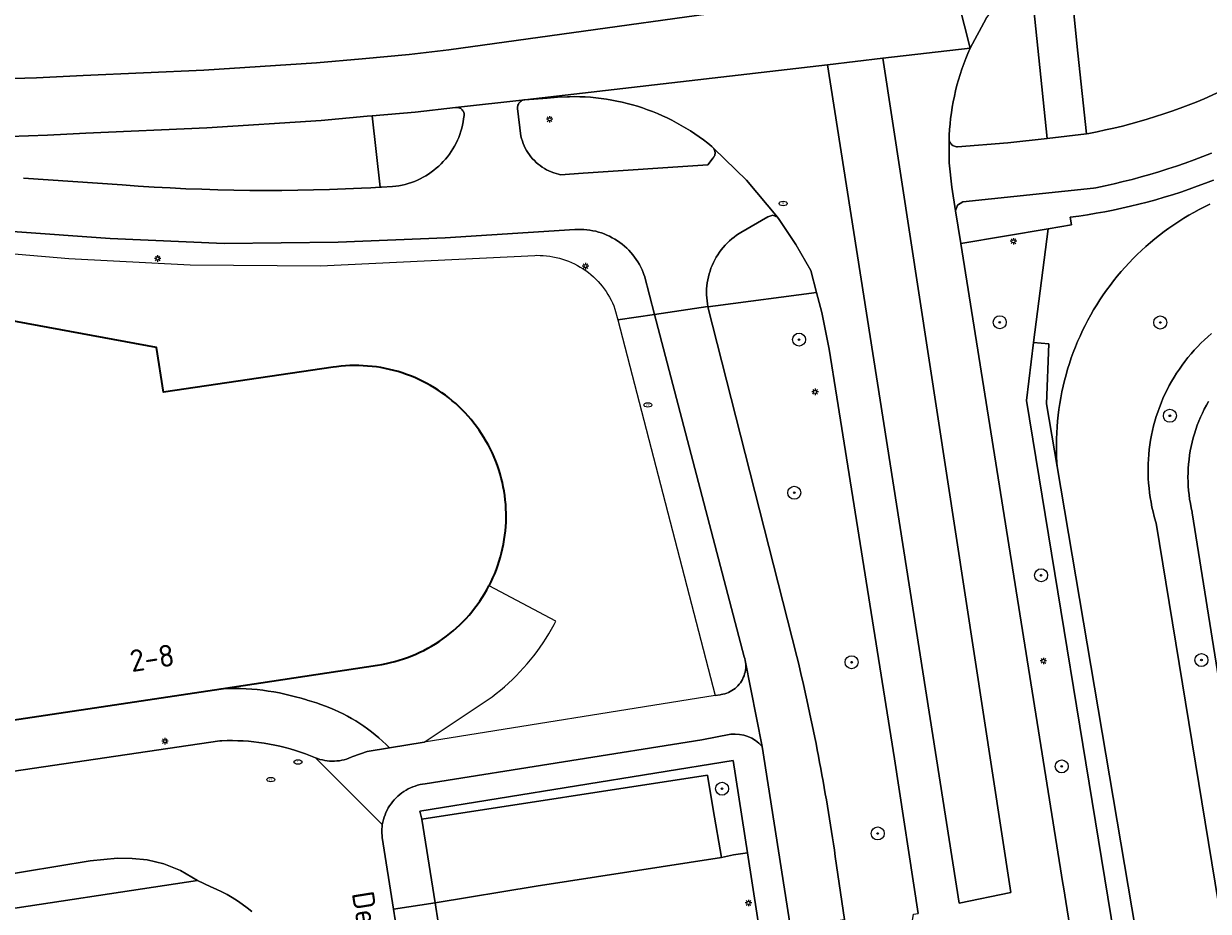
# Model space of a CAD drawing. Header units: metres. Extents: x 152610 to 160096, y 456114 to 462495.
# Tile 407 of 656: x 157846 to 157918, y 460339 to 460394. Entities that reach past the tile are written whole.
import ezdxf
from ezdxf.enums import TextEntityAlignment as Align

# ---------------------------------------------------------------- set-up
doc = ezdxf.new("R2010")
doc.units = ezdxf.units.M
doc.header["$LTSCALE"] = 0.5
doc.layers.get('0').update_dxf_attribs({"linetype": 'CONTINUOUS'})
for name, color, linetype, lineweight in [('B-PV-GR-BEPLANTING_CULTUUR_BOSPLANTSOEN-GV', 251, 'CONTINUOUS', 18), ('B-PV-GR-BOOM-S', 251, 'CONTINUOUS', 25), ('B-PV-GR-HAAG-GV', 251, 'CONTINUOUS', 13), ('B-PV-GW-TALUD_KRUIN-G', 251, 'CONTINUOUS', 18), ('B-PV-IE-MEUBILAIR-S', 251, 'CONTINUOUS', 25), ('B-PV-OG-BEBOUWING-GV', 6, 'CONTINUOUS', 35), ('B-PV-OG-BEBOUWING-T18', 1, 'CONTINUOUS', 18), ('B-PV-OG-TERREIN_BEGROEID-GV', 251, 'CONTINUOUS', 18), ('B-PV-OG-TOPOGRAFIE-T18', 1, 'CONTINUOUS', 18), ('B-PV-VH-GESLOTENVERHARDING_ASFALT-GV', 251, 'CONTINUOUS', 18), ('B-PV-VH-ONVERHARD-GV', 251, 'CONTINUOUS', 18), ('B-PV-VH-OPENVERHARDING_BETONSTRAATSTEEN-GV', 251, 'CONTINUOUS', 18), ('B-PV-VH-OPENVERHARDING_TEGEL-GV', 251, 'CONTINUOUS', 18)]:
    doc.layers.add(name, color=color, linetype=linetype, lineweight=lineweight)
doc.styles.add('NLCS-ISO', font='NLCS-ISO.ttf')
doc.styles.add('NLCS-ISO-M750-T18', font='NLCS-ISO.ttf', dxfattribs={"height": 1.35})

# ---------------------------------------------------------------- blocks, each defined once
blk = doc.blocks.new('SIE-MEUBILAIR_PAAL_LICHTMAST-SO')
for points in [[(-0.62, 0), (-1, 0)], [(-0.71, 0.71), (-0.44, 0.44)], [(0, 1), (0, 0.62)], [(0.44, 0.44), (0.71, 0.71)], [(1, 0), (0.62, 0)], [(-0.71, -0.71), (-0.44, -0.44)], [(0, -0.62), (0, -1)], [(0.44, -0.44), (0.71, -0.71)]]:
    blk.add_lwpolyline(points)
blk.add_circle((0, 0), 0.5)
blk = doc.blocks.new('SIE-MEUBILAIR_PUT_RIOOLPUT-SO')
blk.add_ellipse((0, 0), major_axis=(1.25, 0), ratio=0.54)
at = {"style": 'NLCS-ISO'}
blk.add_text('ri', height=0.75, dxfattribs=at).set_placement((-0.04, 0.07), align=Align.MIDDLE_CENTER)
blk = doc.blocks.new('SIE-MEUBILAIR_PUT_DRAINAGEPUT-SO')
blk.add_ellipse((0, 0), major_axis=(1.25, 0), ratio=0.54)
at = {"style": 'NLCS-ISO'}
blk.add_text('dr', height=0.75, dxfattribs=at).set_placement((0.03, 0), align=Align.MIDDLE_CENTER)
blk = doc.blocks.new('SGR-BOOM_GBKN-SO')
at = {"linetype": 'ByBlock', "lineweight": 18}
h = blk.add_hatch(color=0, dxfattribs=at)
h.dxf.hatch_style = 1
edge = h.paths.add_edge_path()
edge.add_arc((0, 0), 0.25, 0, 360)
at = {"color": 0, "linetype": 'ByBlock', "lineweight": 18}
for radius in [2, 0.25]:
    blk.add_circle((0, 0), radius, dxfattribs=at)
at = {"color": 0, "linetype": 'ByBlock', "lineweight": 18, "style": 'NLCS-ISO'}
blk.add_attdef('SOORT', (2.5, 0), '', height=1.5, dxfattribs=at)

msp = doc.modelspace()

# ---------------------------------------------------------------- linework, layer by layer
at = {"layer": 'B-PV-GR-BEPLANTING_CULTUUR_BOSPLANTSOEN-GV', "flags": 128}
for points in [[(157918.433, 460382.42), (157918.107, 460382.262), (157917.785, 460382.097), (157917.466, 460381.925), (157917.151, 460381.746), (157916.841, 460381.56), (157916.534, 460381.368), (157916.232, 460381.168), (157915.934, 460380.962), (157915.641, 460380.749), (157915.353, 460380.53), (157915.069, 460380.305), (157914.791, 460380.073), (157914.518, 460379.836), (157914.25, 460379.592), (157913.987, 460379.343), (157913.73, 460379.087), (157913.479, 460378.827), (157913.234, 460378.56), (157912.995, 460378.289), (157912.761, 460378.012), (157912.534, 460377.73), (157912.313, 460377.443), (157912.099, 460377.151), (157911.891, 460376.855), (157911.689, 460376.554), (157911.495, 460376.249), (157911.307, 460375.939), (157911.126, 460375.625), (157910.952, 460375.308), (157910.785, 460374.986), (157910.625, 460374.662), (157910.472, 460374.333), (157910.327, 460374.001), (157910.189, 460373.667), (157910.058, 460373.329), (157909.935, 460372.988), (157909.82, 460372.645), (157909.712, 460372.3), (157909.612, 460371.952), (157909.519, 460371.602), (157909.434, 460371.249), (157909.357, 460370.896), (157909.288, 460370.54), (157909.227, 460370.183), (157909.174, 460369.825), (157909.128, 460369.466), (157909.091, 460369.106), (157909.061, 460368.745), (157909.04, 460368.383), (157909.026, 460368.022), (157909.021, 460367.66), (157909.023, 460367.297), (157909.034, 460366.935), (157909.052, 460366.574), (157909.07, 460366.316), (157919.397, 460305.2)], [(157918.55, 460374.483), (157918.326, 460374.29), (157918.107, 460374.091), (157917.894, 460373.885), (157917.687, 460373.674), (157917.485, 460373.458), (157917.29, 460373.236), (157917.1, 460373.009), (157916.916, 460372.777), (157916.739, 460372.54), (157916.569, 460372.298), (157916.405, 460372.052), (157916.247, 460371.802), (157916.097, 460371.547), (157915.953, 460371.288), (157915.817, 460371.026), (157915.687, 460370.76), (157915.565, 460370.49), (157915.451, 460370.218), (157915.343, 460369.942), (157915.243, 460369.663), (157915.151, 460369.383), (157915.066, 460369.099), (157914.989, 460368.813), (157914.92, 460368.526), (157914.859, 460368.236), (157914.805, 460367.946), (157914.759, 460367.653), (157914.722, 460367.36), (157914.692, 460367.065), (157914.67, 460366.77), (157914.656, 460366.475), (157914.65, 460366.179), (157914.652, 460365.883), (157914.662, 460365.588), (157914.681, 460365.292), (157914.707, 460364.998), (157914.741, 460364.704), (157914.783, 460364.411), (157914.832, 460364.119), (157914.89, 460363.829), (157914.956, 460363.541), (157915.029, 460363.254), (157915.11, 460362.97), (157915.15, 460362.84), (157922.778, 460316.25)], [(157922.778, 460316.25), (157915.15, 460362.84), (157915.11, 460362.97), (157915.029, 460363.254), (157914.956, 460363.541), (157914.89, 460363.829), (157914.832, 460364.119), (157914.783, 460364.411), (157914.741, 460364.704), (157914.707, 460364.998), (157914.681, 460365.292), (157914.662, 460365.588), (157914.652, 460365.883), (157914.65, 460366.179), (157914.656, 460366.475), (157914.67, 460366.77), (157914.692, 460367.065), (157914.722, 460367.36), (157914.759, 460367.653), (157914.805, 460367.946), (157914.859, 460368.236), (157914.92, 460368.526), (157914.989, 460368.813), (157915.066, 460369.099), (157915.151, 460369.383), (157915.243, 460369.663), (157915.343, 460369.942), (157915.451, 460370.218), (157915.565, 460370.49), (157915.687, 460370.76), (157915.817, 460371.026), (157915.953, 460371.288), (157916.097, 460371.547), (157916.247, 460371.802), (157916.405, 460372.052), (157916.569, 460372.298), (157916.739, 460372.54), (157916.916, 460372.777), (157917.1, 460373.009), (157917.29, 460373.236), (157917.485, 460373.458), (157917.687, 460373.674), (157917.894, 460373.885), (157918.107, 460374.091), (157918.326, 460374.29), (157918.55, 460374.483)], [(157925.238, 460314.101), (157917.366, 460363.472), (157917.357, 460363.508), (157917.297, 460363.773), (157917.245, 460364.039), (157917.201, 460364.307), (157917.165, 460364.576), (157917.137, 460364.846), (157917.117, 460365.116), (157917.104, 460365.387), (157917.1, 460365.659), (157917.104, 460365.93), (157917.115, 460366.201), (157917.135, 460366.472), (157917.163, 460366.742), (157917.198, 460367.011), (157917.242, 460367.279), (157917.293, 460367.546), (157917.352, 460367.811), (157917.419, 460368.074), (157917.494, 460368.335), (157917.576, 460368.593), (157917.666, 460368.849), (157917.764, 460369.103), (157917.869, 460369.353), (157917.981, 460369.6), (157918.1, 460369.844), (157918.227, 460370.084), (157918.36, 460370.32)], [(157918.36, 460370.32), (157918.227, 460370.084), (157918.1, 460369.844), (157917.981, 460369.6), (157917.869, 460369.353), (157917.764, 460369.103), (157917.666, 460368.849), (157917.576, 460368.593), (157917.494, 460368.335), (157917.419, 460368.074), (157917.352, 460367.811), (157917.293, 460367.546), (157917.242, 460367.279), (157917.198, 460367.011), (157917.163, 460366.742), (157917.135, 460366.472), (157917.115, 460366.201), (157917.104, 460365.93), (157917.1, 460365.659), (157917.104, 460365.387), (157917.117, 460365.116), (157917.137, 460364.846), (157917.165, 460364.576), (157917.201, 460364.307), (157917.245, 460364.039), (157917.297, 460363.773), (157917.357, 460363.508), (157917.366, 460363.472), (157925.238, 460314.101)]]:
    msp.add_lwpolyline(points, dxfattribs=at)
at = {"layer": 'B-PV-GR-HAAG-GV', "flags": 128}
msp.add_lwpolyline([(157888.454, 460342.3), (157888.834, 460342.382), (157889.2, 460342.461), (157890.06, 460342.595), (157889.178, 460348.257), (157869.95, 460345.141), (157870.059, 460344.652), (157887.593, 460347.352), (157887.952, 460345.245)], close=True, dxfattribs=at)
at = {"layer": 'B-PV-GW-TALUD_KRUIN-G', "flags": 128}
for points in [[(157922.778, 460316.25), (157915.15, 460362.84), (157915.11, 460362.97), (157915.029, 460363.254), (157914.956, 460363.541), (157914.89, 460363.829), (157914.832, 460364.119), (157914.783, 460364.411), (157914.741, 460364.704), (157914.707, 460364.998), (157914.681, 460365.292), (157914.662, 460365.588), (157914.652, 460365.883), (157914.65, 460366.179), (157914.656, 460366.475), (157914.67, 460366.77), (157914.692, 460367.065), (157914.722, 460367.36), (157914.759, 460367.653), (157914.805, 460367.946), (157914.859, 460368.236), (157914.92, 460368.526), (157914.989, 460368.813), (157915.066, 460369.099), (157915.151, 460369.383), (157915.243, 460369.663), (157915.343, 460369.942), (157915.451, 460370.218), (157915.565, 460370.49), (157915.687, 460370.76), (157915.817, 460371.026), (157915.953, 460371.288), (157916.097, 460371.547), (157916.247, 460371.802), (157916.405, 460372.052), (157916.569, 460372.298), (157916.739, 460372.54), (157916.916, 460372.777), (157917.1, 460373.009), (157917.29, 460373.236), (157917.485, 460373.458), (157917.687, 460373.674), (157917.894, 460373.885), (157918.107, 460374.091), (157918.326, 460374.29), (157918.55, 460374.483)], [(157918.36, 460370.32), (157918.227, 460370.084), (157918.1, 460369.844), (157917.981, 460369.6), (157917.869, 460369.353), (157917.764, 460369.103), (157917.666, 460368.849), (157917.576, 460368.593), (157917.494, 460368.335), (157917.419, 460368.074), (157917.352, 460367.811), (157917.293, 460367.546), (157917.242, 460367.279), (157917.198, 460367.011), (157917.163, 460366.742), (157917.135, 460366.472), (157917.115, 460366.201), (157917.104, 460365.93), (157917.1, 460365.659), (157917.104, 460365.387), (157917.117, 460365.116), (157917.137, 460364.846), (157917.165, 460364.576), (157917.201, 460364.307), (157917.245, 460364.039), (157917.297, 460363.773), (157917.357, 460363.508), (157917.366, 460363.472), (157925.238, 460314.101)]]:
    msp.add_lwpolyline(points, dxfattribs=at)
at = {"layer": 'B-PV-OG-BEBOUWING-GV', "flags": 128}
msp.add_lwpolyline([(157840.4, 460350.06), (157857.736, 460352.672), (157867.35, 460354.12), (157867.619, 460354.164), (157867.886, 460354.216), (157868.151, 460354.275), (157868.415, 460354.343), (157868.676, 460354.418), (157868.935, 460354.501), (157869.192, 460354.591), (157869.446, 460354.689), (157869.696, 460354.794), (157869.944, 460354.907), (157870.188, 460355.027), (157870.429, 460355.154), (157870.666, 460355.288), (157870.898, 460355.429), (157871.127, 460355.577), (157871.351, 460355.731), (157871.57, 460355.892), (157871.785, 460356.059), (157871.995, 460356.233), (157872.199, 460356.412), (157872.398, 460356.598), (157872.591, 460356.789), (157872.779, 460356.986), (157872.961, 460357.188), (157873.137, 460357.396), (157873.306, 460357.609), (157873.47, 460357.826), (157873.627, 460358.048), (157873.777, 460358.275), (157873.921, 460358.506), (157874.057, 460358.742), (157874.187, 460358.981), (157874.195, 460358.996), (157874.317, 460359.239), (157874.432, 460359.486), (157874.54, 460359.736), (157874.64, 460359.988), (157874.733, 460360.244), (157874.818, 460360.503), (157874.895, 460360.763), (157874.965, 460361.026), (157875.027, 460361.291), (157875.081, 460361.558), (157875.128, 460361.826), (157875.166, 460362.095), (157875.197, 460362.365), (157875.22, 460362.636), (157875.234, 460362.908), (157875.241, 460363.18), (157875.239, 460363.452), (157875.23, 460363.724), (157875.213, 460363.995), (157875.187, 460364.266), (157875.154, 460364.536), (157875.113, 460364.805), (157875.064, 460365.073), (157875.007, 460365.339), (157874.942, 460365.603), (157874.87, 460365.865), (157874.789, 460366.125), (157874.701, 460366.383), (157874.606, 460366.637), (157874.503, 460366.889), (157874.393, 460367.138), (157874.276, 460367.383), (157874.151, 460367.625), (157874.02, 460367.863), (157873.881, 460368.098), (157873.736, 460368.328), (157873.584, 460368.553), (157873.425, 460368.774), (157873.26, 460368.99), (157873.089, 460369.202), (157872.911, 460369.408), (157872.728, 460369.609), (157872.538, 460369.804), (157872.343, 460369.994), (157872.143, 460370.178), (157871.937, 460370.356), (157871.726, 460370.527), (157871.51, 460370.693), (157871.29, 460370.852), (157871.065, 460371.005), (157870.835, 460371.15), (157870.601, 460371.289), (157870.363, 460371.422), (157870.122, 460371.547), (157869.877, 460371.665), (157869.628, 460371.775), (157869.376, 460371.878), (157869.122, 460371.974), (157868.865, 460372.063), (157868.605, 460372.143), (157868.343, 460372.216), (157868.079, 460372.282), (157867.813, 460372.339), (157867.545, 460372.389), (157867.276, 460372.431), (157867.006, 460372.464), (157866.736, 460372.49), (157866.464, 460372.508), (157866.192, 460372.518), (157865.92, 460372.52), (157865.648, 460372.514), (157865.377, 460372.5), (157865.106, 460372.478), (157864.835, 460372.448), (157864.63, 460372.42), (157854.2, 460370.89), (157853.77, 460373.63), (157836.69, 460376.78)], dxfattribs=at)
at = {"layer": 'B-PV-OG-TERREIN_BEGROEID-GV', "flags": 128}
for points in [[(157904.702, 460393.834), (157903.726, 460392.008), (157903.588, 460391.691), (157903.458, 460391.371), (157903.335, 460391.048), (157903.22, 460390.723), (157903.112, 460390.394), (157903.012, 460390.064), (157902.919, 460389.731), (157902.834, 460389.396), (157902.757, 460389.059), (157902.688, 460388.721), (157902.627, 460388.381), (157902.573, 460388.04), (157902.528, 460387.697), (157902.49, 460387.354), (157902.461, 460387.01), (157902.439, 460386.665), (157902.43, 460386.464), (157902.433, 460386.414), (157902.444, 460386.351), (157902.462, 460386.29), (157902.488, 460386.231), (157902.521, 460386.177), (157902.561, 460386.126), (157902.606, 460386.081), (157902.657, 460386.042), (157902.712, 460386.01), (157902.771, 460385.985), (157902.833, 460385.968), (157902.896, 460385.958), (157902.96, 460385.956), (157906.035, 460386.196), (157908.457, 460386.472), (157907.375, 460396.981)], [(157910, 460394.952), (157910.342, 460391.696), (157910.863, 460386.747), (157911.004, 460386.773), (157911.523, 460386.875), (157912.041, 460386.985), (157912.557, 460387.103), (157913.071, 460387.229), (157913.584, 460387.362), (157914.094, 460387.503), (157914.602, 460387.652), (157915.108, 460387.808), (157915.611, 460387.972), (157916.111, 460388.144), (157916.61, 460388.323), (157917.105, 460388.509), (157917.598, 460388.703), (157918.087, 460388.905), (157919.376, 460389.486)], [(157845.615, 460384.029), (157851.67, 460383.61), (157852.648, 460383.54), (157853.626, 460383.479), (157854.605, 460383.425), (157855.584, 460383.379), (157856.563, 460383.342), (157857.543, 460383.312), (157858.523, 460383.29), (157859.503, 460383.277), (157860.483, 460383.271), (157861.464, 460383.273), (157862.444, 460383.284), (157863.424, 460383.302), (157864.404, 460383.328), (157865.383, 460383.363), (157866.363, 460383.405), (157866.926, 460383.433), (157867.506, 460383.464), (157867.02, 460387.853), (157866.709, 460387.825), (157863.878, 460387.573), (157856.869, 460387.122), (157849.438, 460386.787), (157848.266, 460386.726), (157847.093, 460386.672), (157845.92, 460386.627), (157844.747, 460386.59)], [(157918.675, 460383.913), (157918.175, 460383.718), (157917.673, 460383.53), (157917.167, 460383.349), (157916.659, 460383.176), (157916.149, 460383.01), (157915.636, 460382.853), (157915.121, 460382.703), (157914.603, 460382.56), (157914.084, 460382.425), (157913.563, 460382.298), (157913.039, 460382.179), (157912.514, 460382.068), (157911.988, 460381.964), (157911.46, 460381.869), (157910.93, 460381.781), (157910.4, 460381.701), (157909.868, 460381.629), (157909.952, 460381.165), (157908.52, 460380.914), (157907.62, 460373.943), (157908.547, 460373.862), (157908.42, 460370.16), (157909.07, 460366.316), (157909.052, 460366.574), (157909.034, 460366.935), (157909.023, 460367.297), (157909.021, 460367.66), (157909.026, 460368.022), (157909.04, 460368.383), (157909.061, 460368.745), (157909.091, 460369.106), (157909.128, 460369.466), (157909.174, 460369.825), (157909.227, 460370.183), (157909.288, 460370.54), (157909.357, 460370.896), (157909.434, 460371.249), (157909.519, 460371.602), (157909.612, 460371.952), (157909.712, 460372.3), (157909.82, 460372.645), (157909.935, 460372.988), (157910.058, 460373.329), (157910.189, 460373.667), (157910.327, 460374.001), (157910.472, 460374.333), (157910.625, 460374.662), (157910.785, 460374.986), (157910.952, 460375.308), (157911.126, 460375.625), (157911.307, 460375.939), (157911.495, 460376.249), (157911.689, 460376.554), (157911.891, 460376.855), (157912.099, 460377.151), (157912.313, 460377.443), (157912.534, 460377.73), (157912.761, 460378.012), (157912.995, 460378.289), (157913.234, 460378.56), (157913.479, 460378.827), (157913.73, 460379.087), (157913.987, 460379.343), (157914.25, 460379.592), (157914.518, 460379.836), (157914.791, 460380.073), (157915.069, 460380.305), (157915.353, 460380.53), (157915.641, 460380.749), (157915.934, 460380.962), (157916.232, 460381.168), (157916.534, 460381.368), (157916.841, 460381.56), (157917.151, 460381.746), (157917.466, 460381.925), (157917.785, 460382.097), (157918.107, 460382.262), (157918.433, 460382.42)], [(157894.295, 460377.01), (157888.089, 460376.188), (157887.632, 460376.127), (157893.09, 460354.646)], [(157895.446, 460342.361), (157896.023, 460338.507), (157896.883, 460332.757), (157900.013, 460337.275), (157900.248, 460338.823), (157900.544, 460338.866), (157899.08, 460348.36), (157895.54, 460370.58), (157895.074, 460373.517), (157894.624, 460375.773), (157894.295, 460377.01)]]:
    msp.add_lwpolyline(points, dxfattribs=at)
for points in [[(157879.774, 460389.028), (157879.447, 460389.034), (157879.121, 460389.031), (157879.015, 460389.029), (157878.384, 460388.998), (157877.756, 460388.936), (157876.392, 460388.842), (157876.33, 460388.833), (157876.27, 460388.817), (157876.212, 460388.793), (157876.158, 460388.762), (157876.108, 460388.724), (157876.063, 460388.68), (157876.025, 460388.631), (157875.993, 460388.578), (157875.968, 460388.52), (157875.951, 460388.46), (157875.941, 460388.398), (157875.939, 460388.336), (157875.942, 460388.301), (157876.15, 460386.609), (157876.188, 460386.456), (157876.235, 460386.305), (157876.289, 460386.157), (157876.35, 460386.011), (157876.418, 460385.869), (157876.494, 460385.731), (157876.577, 460385.596), (157876.666, 460385.466), (157876.762, 460385.341), (157876.864, 460385.22), (157876.972, 460385.105), (157877.085, 460384.996), (157877.204, 460384.892), (157877.329, 460384.795), (157877.457, 460384.704), (157877.591, 460384.619), (157877.728, 460384.542), (157877.87, 460384.471), (157878.014, 460384.408), (157878.162, 460384.352), (157878.312, 460384.304), (157878.465, 460384.264), (157878.587, 460384.237), (157879.971, 460384.329), (157887.628, 460384.837), (157887.951, 460385.266), (157887.988, 460385.315), (157888.019, 460385.369), (157888.043, 460385.427), (157888.059, 460385.486), (157888.067, 460385.548), (157888.067, 460385.61), (157888.06, 460385.672), (157888.044, 460385.732), (157888.021, 460385.789), (157887.99, 460385.843), (157887.953, 460385.893), (157887.91, 460385.938), (157887.869, 460385.971), (157887.615, 460386.176), (157887.356, 460386.375), (157887.093, 460386.567), (157886.824, 460386.753), (157886.552, 460386.933), (157886.275, 460387.105), (157885.993, 460387.271), (157885.708, 460387.43), (157885.419, 460387.582), (157885.127, 460387.726), (157884.831, 460387.864), (157884.531, 460387.994), (157884.229, 460388.117), (157883.923, 460388.232), (157883.615, 460388.34), (157883.305, 460388.44), (157882.992, 460388.532), (157882.677, 460388.617), (157882.359, 460388.694), (157882.04, 460388.764), (157881.72, 460388.825), (157881.398, 460388.879), (157881.075, 460388.924), (157880.75, 460388.962), (157880.425, 460388.992), (157880.1, 460389.014)], [(157916.132, 460298.507), (157918.91, 460298.75), (157907.179, 460370.38), (157907.62, 460373.943), (157908.52, 460380.914), (157903.163, 460380.011), (157906.19, 460360.99), (157909.42, 460340.71), (157909.454, 460340.5), (157912.98, 460318.42), (157915.541, 460302.221)], [(157908.547, 460373.862), (157907.62, 460373.943), (157907.179, 460370.38), (157918.91, 460298.75), (157920.45, 460298.97), (157919.397, 460305.2), (157909.07, 460366.316), (157908.42, 460370.16)]]:
    msp.add_lwpolyline(points, close=True, dxfattribs=at)
at = {"layer": 'B-PV-OG-TERREIN_BEGROEID-GV'}
msp.add_lwpolyline([(157893.09, 460354.646, -0.023911), (157895.446, 460342.361)], format="xyb", dxfattribs=at)
at = {"layer": 'B-PV-VH-GESLOTENVERHARDING_ASFALT-GV', "flags": 128}
for points in [[(157921.362, 460406.284), (157916.844, 460404.889), (157912.301, 460403.579), (157901.559, 460400.604), (157902.663, 460396.226), (157903.726, 460392.008), (157904.702, 460393.834), (157905.921, 460395.507), (157906.625, 460396.267), (157907.375, 460396.981), (157908.373, 460397.803), (157909.434, 460398.544), (157909.522, 460398.599), (157909.61, 460398.653), (157910.613, 460399.21), (157911.659, 460399.682), (157913.266, 460400.111), (157914.648, 460400.5), (157916.029, 460400.897), (157917.407, 460401.301), (157918.783, 460401.713)], [(157844.747, 460386.59), (157845.92, 460386.627), (157847.093, 460386.672), (157848.266, 460386.726), (157849.438, 460386.787), (157856.869, 460387.122), (157863.878, 460387.573), (157866.709, 460387.825), (157867.02, 460387.853), (157869.649, 460388.086), (157872.125, 460388.372), (157876.392, 460388.842), (157894.978, 460390.995), (157898.37, 460391.388), (157903.726, 460392.008), (157902.663, 460396.226)], [(157793.056, 460395.287), (157829.157, 460390.411), (157832.029, 460390.253), (157834.903, 460390.144), (157837.778, 460390.084), (157840.654, 460390.073), (157843.53, 460390.11), (157846.405, 460390.197), (157849.278, 460390.333), (157856.675, 460390.667), (157863.607, 460391.113), (157866.395, 460391.361), (157869.288, 460391.618), (157871.727, 460391.9), (157895.923, 460395.283)], [(157895.923, 460395.283), (157871.727, 460391.9), (157869.288, 460391.618), (157866.395, 460391.361), (157863.607, 460391.113), (157856.675, 460390.667), (157849.278, 460390.333), (157846.405, 460390.197), (157843.53, 460390.11)], [(157912.98, 460318.42), (157909.454, 460340.5), (157909.42, 460340.71), (157906.19, 460360.99), (157903.163, 460380.011), (157902.823, 460382.027), (157902.602, 460383.48), (157902.441, 460384.968), (157902.43, 460386.464), (157902.439, 460386.665), (157902.461, 460387.01), (157902.49, 460387.354), (157902.528, 460387.697), (157902.573, 460388.04), (157902.627, 460388.381), (157902.688, 460388.721), (157902.757, 460389.059), (157902.834, 460389.396), (157902.919, 460389.731), (157903.012, 460390.064), (157903.112, 460390.394), (157903.22, 460390.723), (157903.335, 460391.048), (157903.458, 460391.371), (157903.588, 460391.691), (157903.726, 460392.008), (157898.37, 460391.388), (157906.229, 460340.16), (157903.062, 460339.502), (157894.978, 460390.995), (157876.392, 460388.842), (157877.756, 460388.936), (157878.384, 460388.998), (157879.015, 460389.029), (157879.121, 460389.031), (157879.447, 460389.034), (157879.774, 460389.028), (157880.1, 460389.014), (157880.425, 460388.992), (157880.75, 460388.962), (157881.075, 460388.924), (157881.398, 460388.879), (157881.72, 460388.825), (157882.04, 460388.764), (157882.359, 460388.694), (157882.677, 460388.617), (157882.992, 460388.532), (157883.305, 460388.44), (157883.615, 460388.34), (157883.923, 460388.232), (157884.229, 460388.117), (157884.531, 460387.994), (157884.831, 460387.864), (157885.127, 460387.726), (157885.419, 460387.582), (157885.708, 460387.43), (157885.993, 460387.271), (157886.275, 460387.105), (157886.552, 460386.933), (157886.824, 460386.753), (157887.093, 460386.567), (157887.356, 460386.375), (157887.615, 460386.176), (157887.869, 460385.971), (157887.91, 460385.938), (157887.953, 460385.893), (157887.99, 460385.843), (157890.003, 460383.909), (157891.9, 460381.627), (157892.004, 460381.485), (157893.028, 460379.951), (157893.94, 460378.348), (157894.295, 460377.01), (157894.624, 460375.773), (157895.074, 460373.517), (157895.54, 460370.58), (157899.08, 460348.36), (157900.544, 460338.866)], [(157919.376, 460389.486), (157918.087, 460388.905), (157917.598, 460388.703), (157917.105, 460388.509), (157916.61, 460388.323), (157916.111, 460388.144), (157915.611, 460387.972), (157915.108, 460387.808), (157914.602, 460387.652), (157914.094, 460387.503), (157913.584, 460387.362), (157913.071, 460387.229), (157912.557, 460387.103), (157912.041, 460386.985), (157911.523, 460386.875), (157911.004, 460386.773), (157910.863, 460386.747), (157908.457, 460386.472), (157906.035, 460386.196), (157902.96, 460385.956), (157902.896, 460385.958), (157902.833, 460385.968), (157902.771, 460385.985), (157902.712, 460386.01), (157902.657, 460386.042), (157902.606, 460386.081), (157902.561, 460386.126), (157902.521, 460386.177), (157902.488, 460386.231), (157902.462, 460386.29), (157902.444, 460386.351), (157902.433, 460386.414), (157902.43, 460386.464), (157902.441, 460384.968), (157902.602, 460383.48), (157902.823, 460382.027), (157902.957, 460382.376), (157903.28, 460382.564), (157911.292, 460383.411), (157911.448, 460383.442), (157912.006, 460383.558), (157912.562, 460383.683), (157913.116, 460383.815), (157913.669, 460383.955), (157914.219, 460384.102), (157914.767, 460384.257), (157915.313, 460384.42), (157915.857, 460384.591), (157916.398, 460384.769), (157916.937, 460384.955), (157917.473, 460385.148), (157918.006, 460385.349), (157918.537, 460385.557)], [(157844.936, 460380.751), (157850.929, 460380.33), (157857.929, 460380.014), (157864.936, 460380.094), (157871.494, 460380.357), (157879.466, 460380.865), (157879.649, 460380.874), (157879.831, 460380.876), (157880.014, 460380.869), (157880.196, 460380.854), (157880.378, 460380.831), (157880.558, 460380.801), (157880.737, 460380.762), (157880.914, 460380.716), (157881.088, 460380.662), (157881.26, 460380.6), (157881.43, 460380.532), (157881.596, 460380.455), (157881.758, 460380.372), (157881.917, 460380.281), (157882.072, 460380.184), (157882.222, 460380.08), (157882.368, 460379.969), (157882.508, 460379.852), (157882.644, 460379.729), (157882.774, 460379.601), (157882.898, 460379.466), (157883.016, 460379.327), (157883.128, 460379.182), (157883.233, 460379.033), (157883.332, 460378.879), (157883.424, 460378.721), (157883.509, 460378.559), (157883.587, 460378.394), (157883.658, 460378.225), (157883.721, 460378.054), (157883.726, 460378.038), (157884.352, 460375.652), (157887.629, 460376.138), (157887.599, 460376.309), (157887.573, 460376.493), (157887.556, 460376.677), (157887.546, 460376.863), (157887.544, 460377.048), (157887.551, 460377.233), (157887.565, 460377.418), (157887.588, 460377.602), (157887.618, 460377.785), (157887.656, 460377.966), (157887.702, 460378.146), (157887.756, 460378.323), (157887.817, 460378.498), (157887.885, 460378.67), (157887.962, 460378.839), (157888.045, 460379.005), (157888.135, 460379.167), (157888.233, 460379.324), (157888.337, 460379.478), (157888.447, 460379.627), (157888.564, 460379.771), (157888.687, 460379.909), (157888.816, 460380.043), (157888.95, 460380.17), (157889.09, 460380.292), (157889.235, 460380.407), (157889.385, 460380.517), (157889.539, 460380.619), (157889.648, 460380.686), (157891.302, 460381.662), (157891.607, 460381.753), (157891.9, 460381.627), (157890.003, 460383.909), (157887.99, 460385.843), (157888.021, 460385.789), (157888.044, 460385.732), (157888.06, 460385.672), (157888.067, 460385.61), (157888.067, 460385.548), (157888.059, 460385.486), (157888.043, 460385.427), (157888.019, 460385.369), (157887.988, 460385.315), (157887.951, 460385.266), (157887.628, 460384.837), (157879.971, 460384.329), (157878.587, 460384.237), (157878.465, 460384.264), (157878.312, 460384.304), (157878.162, 460384.352), (157878.014, 460384.408), (157877.87, 460384.471), (157877.728, 460384.542), (157877.591, 460384.619), (157877.457, 460384.704), (157877.329, 460384.795), (157877.204, 460384.892), (157877.085, 460384.996), (157876.972, 460385.105), (157876.864, 460385.22), (157876.762, 460385.341), (157876.666, 460385.466), (157876.577, 460385.596), (157876.494, 460385.731), (157876.418, 460385.869), (157876.35, 460386.011), (157876.289, 460386.157), (157876.235, 460386.305), (157876.188, 460386.456), (157876.15, 460386.609), (157875.942, 460388.301), (157875.939, 460388.336), (157875.941, 460388.398), (157875.951, 460388.46), (157875.968, 460388.52), (157875.993, 460388.578), (157876.025, 460388.631), (157876.063, 460388.68), (157876.108, 460388.724), (157876.158, 460388.762), (157876.212, 460388.793), (157876.27, 460388.817), (157876.33, 460388.833), (157876.392, 460388.842), (157872.125, 460388.372), (157872.284, 460388.367), (157872.343, 460388.352), (157872.4, 460388.328), (157872.453, 460388.297), (157872.502, 460388.26), (157872.546, 460388.217), (157872.584, 460388.168), (157872.615, 460388.115), (157872.638, 460388.058), (157872.655, 460387.999), (157872.663, 460387.938), (157872.657, 460387.87), (157872.633, 460387.674), (157872.602, 460387.479), (157872.563, 460387.286), (157872.516, 460387.095), (157872.461, 460386.905), (157872.398, 460386.718), (157872.328, 460386.534), (157872.251, 460386.352), (157872.166, 460386.174), (157872.075, 460386), (157871.976, 460385.829), (157871.87, 460385.663), (157871.758, 460385.501), (157871.639, 460385.343), (157871.514, 460385.191), (157871.383, 460385.044), (157871.246, 460384.902), (157871.103, 460384.766), (157870.955, 460384.636), (157870.802, 460384.511), (157870.644, 460384.394), (157870.481, 460384.282), (157870.314, 460384.178), (157870.143, 460384.08), (157869.968, 460383.989), (157869.789, 460383.906), (157869.607, 460383.83), (157869.422, 460383.761), (157869.235, 460383.7), (157869.045, 460383.646), (157868.853, 460383.6), (157868.66, 460383.562), (157868.465, 460383.532), (157868.269, 460383.51), (157867.598, 460383.469), (157867.506, 460383.464), (157866.926, 460383.433), (157866.363, 460383.405), (157865.383, 460383.363), (157864.404, 460383.328), (157863.424, 460383.302), (157862.444, 460383.284), (157861.464, 460383.273), (157860.483, 460383.271), (157859.503, 460383.277), (157858.523, 460383.29), (157857.543, 460383.312), (157856.563, 460383.342), (157855.584, 460383.379), (157854.605, 460383.425), (157853.626, 460383.479), (157852.648, 460383.54), (157851.67, 460383.61), (157845.615, 460384.029)], [(157893.09, 460354.646), (157887.632, 460376.127), (157887.629, 460376.138), (157884.352, 460375.652), (157889.863, 460354.635), (157889.897, 460354.52), (157889.923, 460354.404), (157890.951, 460349.131), (157892.7, 460338), (157894.083, 460338.217), (157896.023, 460338.507), (157895.446, 460342.361)], [(157889.923, 460354.404), (157889.941, 460354.286), (157889.951, 460354.166), (157889.953, 460354.047), (157889.947, 460353.927), (157889.934, 460353.809), (157889.912, 460353.691), (157889.882, 460353.576), (157889.845, 460353.462), (157889.801, 460353.351), (157889.749, 460353.243), (157889.689, 460353.139), (157889.624, 460353.04), (157889.551, 460352.945), (157889.473, 460352.855), (157889.388, 460352.77), (157889.298, 460352.691), (157889.203, 460352.619), (157889.103, 460352.553), (157889, 460352.494), (157888.892, 460352.442), (157888.781, 460352.397), (157888.668, 460352.359), (157888.552, 460352.33), (157888.434, 460352.308), (157888.384, 460352.301), (157888.069, 460352.25), (157870.2, 460349.379), (157868.077, 460349.038), (157866.703, 460348.817), (157865.836, 460348.507), (157865.728, 460348.457), (157865.589, 460348.401), (157865.446, 460348.352), (157865.301, 460348.311), (157865.155, 460348.277), (157865.006, 460348.251), (157864.856, 460348.234), (157864.706, 460348.224), (157864.556, 460348.222), (157864.405, 460348.228), (157864.255, 460348.242), (157864.106, 460348.264), (157863.959, 460348.294), (157863.813, 460348.332), (157863.669, 460348.377), (157863.528, 460348.43), (157867.639, 460344.331), (157867.669, 460344.484), (157867.706, 460344.635), (157867.752, 460344.784), (157867.805, 460344.93), (157867.865, 460345.073), (157867.933, 460345.213), (157868.008, 460345.35), (157868.089, 460345.482), (157868.178, 460345.61), (157868.272, 460345.733), (157868.374, 460345.851), (157868.48, 460345.964), (157868.576, 460346.056), (157868.593, 460346.071), (157868.711, 460346.173), (157868.834, 460346.268), (157868.962, 460346.356), (157869.094, 460346.438), (157869.231, 460346.513), (157869.37, 460346.581), (157869.514, 460346.642), (157869.66, 460346.695), (157869.809, 460346.741), (157869.96, 460346.779), (157870.112, 460346.809), (157870.266, 460346.831), (157887.253, 460349.535), (157889.039, 460349.873)], [(157890.951, 460349.131), (157889.923, 460354.404)]]:
    msp.add_lwpolyline(points, dxfattribs=at)
msp.add_lwpolyline([(157906.229, 460340.16), (157898.37, 460391.388), (157894.978, 460390.995), (157903.062, 460339.502)], close=True, dxfattribs=at)
at = {"layer": 'B-PV-VH-GESLOTENVERHARDING_ASFALT-GV'}
for points in [[(157895.446, 460342.361, 0.023911), (157893.09, 460354.646)], [(157889.039, 460349.873, -0.247917), (157890.951, 460349.131)]]:
    msp.add_lwpolyline(points, format="xyb", dxfattribs=at)
at = {"layer": 'B-PV-VH-ONVERHARD-GV', "flags": 128}
msp.add_lwpolyline([(157888.454, 460342.3), (157888.834, 460342.382), (157889.2, 460342.461), (157890.06, 460342.595), (157889.178, 460348.257), (157869.95, 460345.141), (157870.059, 460344.652), (157887.593, 460347.352), (157887.952, 460345.245)], close=True, dxfattribs=at)
at = {"layer": 'B-PV-VH-OPENVERHARDING_BETONSTRAATSTEEN-GV', "flags": 128}
for points in [[(157837.359, 460380.025), (157848.399, 460379.102), (157855.837, 460378.701), (157863.837, 460378.64), (157876.995, 460379.284), (157877.119, 460379.288), (157877.32, 460379.287), (157877.52, 460379.278), (157877.72, 460379.262), (157877.919, 460379.237), (157878.117, 460379.205), (157878.313, 460379.164), (157878.507, 460379.116), (157878.7, 460379.06), (157878.89, 460378.997), (157879.078, 460378.926), (157879.262, 460378.847), (157879.443, 460378.762), (157879.621, 460378.669), (157879.795, 460378.569), (157879.964, 460378.462), (157880.13, 460378.349), (157880.29, 460378.229), (157880.446, 460378.102), (157880.596, 460377.97), (157880.741, 460377.832), (157880.881, 460377.688), (157881.015, 460377.538), (157881.142, 460377.384), (157881.263, 460377.224), (157881.378, 460377.06), (157881.486, 460376.891), (157881.588, 460376.718), (157881.682, 460376.541), (157881.769, 460376.361), (157881.849, 460376.177), (157881.922, 460375.99), (157882.094, 460375.325), (157884.352, 460375.652), (157883.726, 460378.038), (157883.721, 460378.054), (157883.658, 460378.225), (157883.587, 460378.394), (157883.509, 460378.559), (157883.424, 460378.721), (157883.332, 460378.879), (157883.233, 460379.033), (157883.128, 460379.182), (157883.016, 460379.327), (157882.898, 460379.466), (157882.774, 460379.601), (157882.644, 460379.729), (157882.508, 460379.852), (157882.368, 460379.969), (157882.222, 460380.08), (157882.072, 460380.184), (157881.917, 460380.281), (157881.758, 460380.372), (157881.596, 460380.455), (157881.43, 460380.532), (157881.26, 460380.6), (157881.088, 460380.662), (157880.914, 460380.716), (157880.737, 460380.762), (157880.558, 460380.801), (157880.378, 460380.831), (157880.196, 460380.854), (157880.014, 460380.869), (157879.831, 460380.876), (157879.649, 460380.874), (157879.466, 460380.865), (157871.494, 460380.357), (157864.936, 460380.094), (157857.929, 460380.014), (157850.929, 460380.33), (157844.936, 460380.751)], [(157834.747, 460346.09), (157857.674, 460349.469), (157857.782, 460349.474), (157858.109, 460349.483), (157858.436, 460349.484), (157858.763, 460349.477), (157859.089, 460349.463), (157859.416, 460349.44), (157859.741, 460349.409), (157860.066, 460349.37), (157860.39, 460349.324), (157860.712, 460349.269), (157861.034, 460349.207), (157861.353, 460349.137), (157861.671, 460349.059), (157861.986, 460348.973), (157862.3, 460348.88), (157862.611, 460348.778), (157862.919, 460348.67), (157863.225, 460348.554), (157863.528, 460348.43), (157863.669, 460348.377), (157863.813, 460348.332), (157863.959, 460348.294), (157864.106, 460348.264), (157864.255, 460348.242), (157864.405, 460348.228), (157864.556, 460348.222), (157864.706, 460348.224), (157864.856, 460348.234), (157865.006, 460348.251), (157865.155, 460348.277), (157865.301, 460348.311), (157865.446, 460348.352), (157865.589, 460348.401), (157865.728, 460348.457), (157865.836, 460348.507), (157866.703, 460348.817), (157868.077, 460349.038), (157867.867, 460349.246), (157867.652, 460349.449), (157867.432, 460349.646), (157867.206, 460349.837), (157866.975, 460350.021), (157866.739, 460350.2), (157866.499, 460350.371), (157866.254, 460350.537), (157866.004, 460350.695), (157865.751, 460350.847), (157865.493, 460350.992), (157865.231, 460351.13), (157864.966, 460351.26), (157864.698, 460351.384), (157864.426, 460351.5), (157864.151, 460351.609), (157863.873, 460351.71), (157863.593, 460351.804), (157863.31, 460351.89), (157863.025, 460351.968), (157862.975, 460351.981), (157862.648, 460352.082), (157862.318, 460352.176), (157861.986, 460352.262), (157861.652, 460352.34), (157861.317, 460352.411), (157860.98, 460352.473), (157860.641, 460352.528), (157860.302, 460352.575), (157859.961, 460352.614), (157859.62, 460352.645), (157859.278, 460352.668), (157858.935, 460352.683), (157858.593, 460352.69), (157858.25, 460352.689), (157857.907, 460352.679), (157857.736, 460352.672), (157840.4, 460350.06)], [(157869.256, 460333.231), (157868.319, 460339.134), (157867.621, 460343.527), (157867.603, 460343.93), (157867.639, 460344.331), (157863.528, 460348.43), (157863.225, 460348.554), (157862.919, 460348.67), (157862.611, 460348.778), (157862.3, 460348.88), (157861.986, 460348.973), (157861.671, 460349.059), (157861.353, 460349.137), (157861.034, 460349.207), (157860.712, 460349.269), (157860.39, 460349.324), (157860.066, 460349.37), (157859.741, 460349.409), (157859.416, 460349.44), (157859.089, 460349.463), (157858.763, 460349.477), (157858.436, 460349.484), (157858.109, 460349.483), (157857.782, 460349.474), (157857.674, 460349.469), (157834.747, 460346.09)], [(157827.846, 460338.506), (157849.708, 460342.104), (157851.372, 460342.269), (157852.275, 460342.243), (157853.21, 460342.152), (157854.236, 460341.926), (157855.249, 460341.516), (157856.285, 460340.888), (157857.106, 460340.5), (157857.446, 460340.358), (157857.78, 460340.202), (157858.108, 460340.033), (157858.428, 460339.849), (157858.74, 460339.653), (157859.043, 460339.443), (157859.337, 460339.222), (157859.622, 460338.988)], [(157859.622, 460338.988), (157859.337, 460339.222), (157859.043, 460339.443), (157858.74, 460339.653), (157858.428, 460339.849), (157858.108, 460340.033), (157857.78, 460340.202), (157857.446, 460340.358), (157857.106, 460340.5), (157856.285, 460340.888), (157828.726, 460336.71)]]:
    msp.add_lwpolyline(points, dxfattribs=at)
for points in [[(157878.291, 460356.814), (157874.195, 460358.996), (157874.187, 460358.981), (157874.057, 460358.742), (157873.921, 460358.506), (157873.777, 460358.275), (157873.627, 460358.048), (157873.47, 460357.826), (157873.306, 460357.609), (157873.137, 460357.396), (157872.961, 460357.188), (157872.779, 460356.986), (157872.591, 460356.789), (157872.398, 460356.598), (157872.199, 460356.412), (157871.995, 460356.233), (157871.785, 460356.059), (157871.57, 460355.892), (157871.351, 460355.731), (157871.127, 460355.577), (157870.898, 460355.429), (157870.666, 460355.288), (157870.429, 460355.154), (157870.188, 460355.027), (157869.944, 460354.907), (157869.696, 460354.794), (157869.446, 460354.689), (157869.192, 460354.591), (157868.935, 460354.501), (157868.676, 460354.418), (157868.415, 460354.343), (157868.151, 460354.275), (157867.886, 460354.216), (157867.619, 460354.164), (157867.35, 460354.12), (157857.736, 460352.672), (157857.907, 460352.679), (157858.25, 460352.689), (157858.593, 460352.69), (157858.935, 460352.683), (157859.278, 460352.668), (157859.62, 460352.645), (157859.961, 460352.614), (157860.302, 460352.575), (157860.641, 460352.528), (157860.98, 460352.473), (157861.317, 460352.411), (157861.652, 460352.34), (157861.986, 460352.262), (157862.318, 460352.176), (157862.648, 460352.082), (157862.975, 460351.981), (157863.025, 460351.968), (157863.31, 460351.89), (157863.593, 460351.804), (157863.873, 460351.71), (157864.151, 460351.609), (157864.426, 460351.5), (157864.698, 460351.384), (157864.966, 460351.26), (157865.231, 460351.13), (157865.493, 460350.992), (157865.751, 460350.847), (157866.004, 460350.695), (157866.254, 460350.537), (157866.499, 460350.371), (157866.739, 460350.2), (157866.975, 460350.021), (157867.206, 460349.837), (157867.432, 460349.646), (157867.652, 460349.449), (157867.867, 460349.246), (157868.077, 460349.038), (157870.2, 460349.379), (157874.375, 460352.18), (157874.635, 460352.379), (157874.891, 460352.585), (157875.141, 460352.797), (157875.386, 460353.015), (157875.625, 460353.238), (157875.859, 460353.468), (157876.088, 460353.703), (157876.31, 460353.944), (157876.527, 460354.19), (157876.738, 460354.441), (157876.942, 460354.697), (157877.14, 460354.959), (157877.332, 460355.225), (157877.517, 460355.495), (157877.695, 460355.77), (157877.867, 460356.049), (157878.032, 460356.333), (157878.19, 460356.62)], [(157887.952, 460345.245), (157887.593, 460347.352), (157870.059, 460344.652), (157870.887, 460339.529), (157877.076, 460340.536), (157888.454, 460342.3)], [(157856.285, 460340.888), (157855.249, 460341.516), (157854.236, 460341.926), (157853.21, 460342.152), (157852.275, 460342.243), (157851.372, 460342.269), (157849.708, 460342.104), (157827.846, 460338.506), (157826.332, 460338.008), (157828.091, 460337.054), (157828.726, 460336.71)], [(157870.887, 460339.529), (157871.804, 460333.587), (157878.08, 460334.589), (157889.411, 460336.424), (157890.137, 460336.504), (157890.989, 460336.637), (157890.06, 460342.595), (157889.2, 460342.461), (157888.834, 460342.382), (157888.454, 460342.3), (157877.076, 460340.536)], [(157871.804, 460333.587), (157870.887, 460339.529), (157868.319, 460339.134), (157869.256, 460333.231), (157869.271, 460333.135)]]:
    msp.add_lwpolyline(points, close=True, dxfattribs=at)
at = {"layer": 'B-PV-VH-OPENVERHARDING_TEGEL-GV', "flags": 128}
for points in [[(157910, 460394.952), (157909.61, 460398.653), (157909.522, 460398.599), (157909.434, 460398.544), (157908.373, 460397.803), (157907.375, 460396.981), (157908.457, 460386.472), (157910.863, 460386.747), (157910.342, 460391.696)], [(157872.284, 460388.367), (157872.125, 460388.372), (157869.649, 460388.086), (157867.02, 460387.853), (157867.506, 460383.464), (157867.598, 460383.469), (157868.269, 460383.51), (157868.465, 460383.532), (157868.66, 460383.562), (157868.853, 460383.6), (157869.045, 460383.646), (157869.235, 460383.7), (157869.422, 460383.761), (157869.607, 460383.83), (157869.789, 460383.906), (157869.968, 460383.989), (157870.143, 460384.08), (157870.314, 460384.178), (157870.481, 460384.282), (157870.644, 460384.394), (157870.802, 460384.511), (157870.955, 460384.636), (157871.103, 460384.766), (157871.246, 460384.902), (157871.383, 460385.044), (157871.514, 460385.191), (157871.639, 460385.343), (157871.758, 460385.501), (157871.87, 460385.663), (157871.976, 460385.829), (157872.075, 460386), (157872.166, 460386.174), (157872.251, 460386.352), (157872.328, 460386.534), (157872.398, 460386.718), (157872.461, 460386.905), (157872.516, 460387.095), (157872.563, 460387.286), (157872.602, 460387.479), (157872.633, 460387.674), (157872.657, 460387.87), (157872.663, 460387.938), (157872.655, 460387.999), (157872.638, 460388.058), (157872.615, 460388.115), (157872.584, 460388.168), (157872.546, 460388.217), (157872.502, 460388.26), (157872.453, 460388.297), (157872.4, 460388.328), (157872.343, 460388.352)], [(157891.9, 460381.627), (157891.607, 460381.753), (157891.302, 460381.662), (157889.648, 460380.686), (157889.539, 460380.619), (157889.385, 460380.517), (157889.235, 460380.407), (157889.09, 460380.292), (157888.95, 460380.17), (157888.816, 460380.043), (157888.687, 460379.909), (157888.564, 460379.771), (157888.447, 460379.627), (157888.337, 460379.478), (157888.233, 460379.324), (157888.135, 460379.167), (157888.045, 460379.005), (157887.962, 460378.839), (157887.885, 460378.67), (157887.817, 460378.498), (157887.756, 460378.323), (157887.702, 460378.146), (157887.656, 460377.966), (157887.618, 460377.785), (157887.588, 460377.602), (157887.565, 460377.418), (157887.551, 460377.233), (157887.544, 460377.048), (157887.546, 460376.863), (157887.556, 460376.677), (157887.573, 460376.493), (157887.599, 460376.309), (157887.629, 460376.138), (157887.632, 460376.127), (157888.089, 460376.188), (157894.295, 460377.01), (157893.94, 460378.348), (157893.028, 460379.951), (157892.004, 460381.485)], [(157889.863, 460354.635), (157884.352, 460375.652), (157882.094, 460375.325), (157888.069, 460352.25), (157888.384, 460352.301), (157888.434, 460352.308), (157888.552, 460352.33), (157888.668, 460352.359), (157888.781, 460352.397), (157888.892, 460352.442), (157889, 460352.494), (157889.103, 460352.553), (157889.203, 460352.619), (157889.298, 460352.691), (157889.388, 460352.77), (157889.473, 460352.855), (157889.551, 460352.945), (157889.624, 460353.04), (157889.689, 460353.139), (157889.749, 460353.243), (157889.801, 460353.351), (157889.845, 460353.462), (157889.882, 460353.576), (157889.912, 460353.691), (157889.934, 460353.809), (157889.947, 460353.927), (157889.953, 460354.047), (157889.951, 460354.166), (157889.941, 460354.286), (157889.923, 460354.404), (157889.897, 460354.52)]]:
    msp.add_lwpolyline(points, close=True, dxfattribs=at)
for points in [[(157918.537, 460385.557), (157918.006, 460385.349), (157917.473, 460385.148), (157916.937, 460384.955), (157916.398, 460384.769), (157915.857, 460384.591), (157915.313, 460384.42), (157914.767, 460384.257), (157914.219, 460384.102), (157913.669, 460383.955), (157913.116, 460383.815), (157912.562, 460383.683), (157912.006, 460383.558), (157911.448, 460383.442), (157911.292, 460383.411), (157903.28, 460382.564), (157902.957, 460382.376), (157902.823, 460382.027), (157903.163, 460380.011), (157908.52, 460380.914), (157909.952, 460381.165), (157909.868, 460381.629), (157910.4, 460381.701), (157910.93, 460381.781), (157911.46, 460381.869), (157911.988, 460381.964), (157912.514, 460382.068), (157913.039, 460382.179), (157913.563, 460382.298), (157914.084, 460382.425), (157914.603, 460382.56), (157915.121, 460382.703), (157915.636, 460382.853), (157916.149, 460383.01), (157916.659, 460383.176), (157917.167, 460383.349), (157917.673, 460383.53), (157918.175, 460383.718), (157918.675, 460383.913)], [(157889.039, 460349.873), (157887.253, 460349.535), (157870.266, 460346.831), (157870.112, 460346.809), (157869.96, 460346.779), (157869.809, 460346.741), (157869.66, 460346.695), (157869.514, 460346.642), (157869.37, 460346.581), (157869.231, 460346.513), (157869.094, 460346.438), (157868.962, 460346.356), (157868.834, 460346.268), (157868.711, 460346.173), (157868.593, 460346.071), (157868.576, 460346.056), (157868.48, 460345.964), (157868.374, 460345.851), (157868.272, 460345.733), (157868.178, 460345.61), (157868.089, 460345.482), (157868.008, 460345.35), (157867.933, 460345.213), (157867.865, 460345.073), (157867.805, 460344.93), (157867.752, 460344.784), (157867.706, 460344.635), (157867.669, 460344.484), (157867.639, 460344.331), (157867.603, 460343.93), (157867.621, 460343.527), (157868.319, 460339.134), (157870.887, 460339.529), (157870.059, 460344.652)], [(157896.905, 460286.454), (157900.753, 460286.985), (157899.417, 460295.427), (157895.706, 460318.867), (157892.7, 460338), (157890.951, 460349.131)], [(157870.059, 460344.652), (157869.95, 460345.141), (157889.178, 460348.257), (157890.06, 460342.595), (157890.989, 460336.637), (157891.889, 460330.865), (157892.333, 460328.014), (157892.583, 460326.413), (157892.628, 460326.42), (157893.526, 460320.585), (157893.427, 460320.572), (157893.773, 460318.382), (157898.493, 460288.576)]]:
    msp.add_lwpolyline(points, dxfattribs=at)
at = {"layer": 'B-PV-VH-OPENVERHARDING_TEGEL-GV'}
msp.add_lwpolyline([(157890.951, 460349.131, 0.247917), (157889.039, 460349.873)], format="xyb", dxfattribs=at)

# ---------------------------------------------------------------- block references
at = {"layer": 'B-PV-GR-BOOM-S', "xscale": 0.2, "yscale": 0.2, "zscale": 0.2}
for p in [(157905.543, 460375.178), (157915.399, 460375.162), (157893.22, 460374.11), (157915.99, 460369.435), (157892.931, 460364.707), (157908.08, 460359.638), (157896.45, 460354.3), (157917.926, 460354.433), (157909.348, 460347.904), (157888.494, 460346.532), (157898.05, 460343.78)]:
    msp.add_blockref('SGR-BOOM_GBKN-SO', p, dxfattribs=at)
at = {"layer": 'B-PV-IE-MEUBILAIR-S', "xscale": 0.2, "yscale": 0.2, "zscale": 0.2}
for name, p in [('SIE-MEUBILAIR_PAAL_LICHTMAST-SO', (157877.91, 460387.642)), ('SIE-MEUBILAIR_PUT_RIOOLPUT-SO', (157892.25, 460382.47)), ('SIE-MEUBILAIR_PAAL_LICHTMAST-SO', (157906.383, 460380.149)), ('SIE-MEUBILAIR_PAAL_LICHTMAST-SO', (157853.847, 460379.093)), ('SIE-MEUBILAIR_PAAL_LICHTMAST-SO', (157880.113, 460378.625)), ('SIE-MEUBILAIR_PAAL_LICHTMAST-SO', (157894.207, 460370.903)), ('SIE-MEUBILAIR_PUT_DRAINAGEPUT-SO', (157883.938, 460370.1)), ('SIE-MEUBILAIR_PAAL_LICHTMAST-SO', (157908.221, 460354.376)), ('SIE-MEUBILAIR_PAAL_LICHTMAST-SO', (157854.296, 460349.45)), ('SIE-MEUBILAIR_PUT_RIOOLPUT-SO', (157862.461, 460348.169)), ('SIE-MEUBILAIR_PUT_RIOOLPUT-SO', (157860.795, 460347.089)), ('SIE-MEUBILAIR_PAAL_LICHTMAST-SO', (157890.117, 460339.514))]:
    msp.add_blockref(name, p, dxfattribs=at)

# ---------------------------------------------------------------- texts
at = {"layer": 'B-PV-OG-BEBOUWING-T18', "style": 'NLCS-ISO-M750-T18'}
msp.add_text('2-8', height=1.35, rotation=8.6, dxfattribs=at).set_placement((157853.503, 460354.562), align=Align.MIDDLE)
at = {"layer": 'B-PV-OG-TOPOGRAFIE-T18', "style": 'NLCS-ISO-M750-T18'}
msp.add_text('De Mulderij', height=1.35, rotation=279.1, dxfattribs=at).set_placement((157866.942, 460335.727), align=Align.MIDDLE)

doc.saveas('drawing.dxf')
